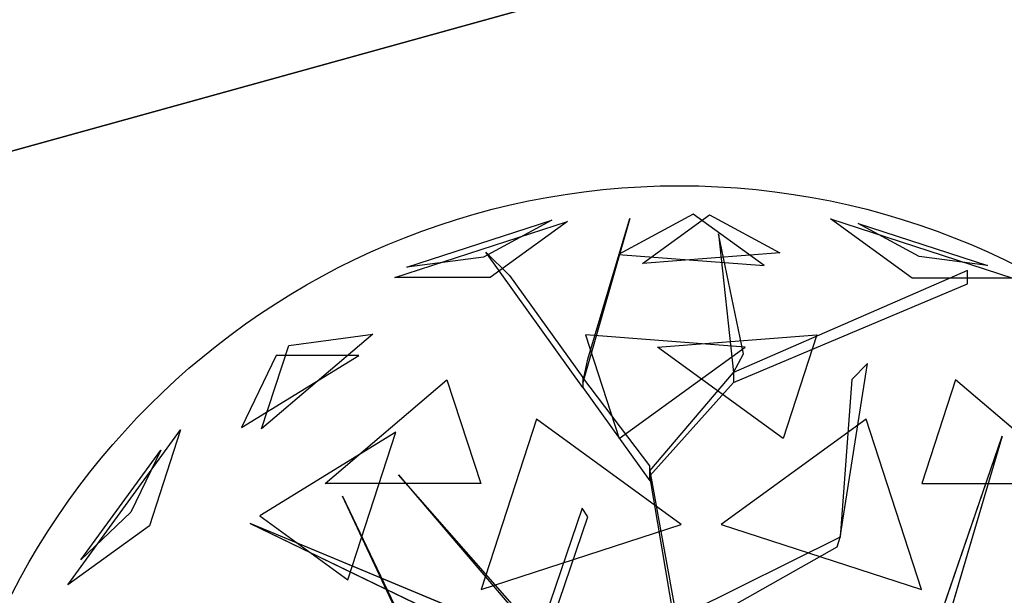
# Model space of a CAD drawing. Extents: x 22936 to 50368, y -4877 to 31080.
# Tile 307 of 601: x 45754 to 46000, y 5908 to 6052. Entities that reach past the tile are written whole.
import ezdxf

# ---------------------------------------------------------------- set-up
doc = ezdxf.new("R2010")
doc.units = 0
doc.layers.get('0').update_dxf_attribs({"linetype": 'CONTINUOUS'})
for name, color, linetype in [('00_TRACE_ARBRE', 3, 'CONTINUOUS'), ('00_TRACE_RDC', 241, 'CONTINUOUS'), ('01_GROS_OEUVRE', 251, 'CONTINUOUS'), ('08_AMENAGEMENTS_EXTERIEURS', 253, 'CONTINUOUS'), ('09_VEGETATION', 134, 'CONTINUOUS')]:
    doc.layers.add(name, color=color, linetype=linetype)

# ---------------------------------------------------------------- blocks, each defined once
blk = doc.blocks.new('TREE_GEOMETRIC_ROUND')
at = {"color": 7}
for p, q in [((73.1, 1727.2, 3565.9), (-113.8, 1626.2, 3265.8)), ((-53.5, 1603.3, 4661.7), (113.7, 1724.9, 4337.8)), ((250.8, 1598.1, 3199.5), (73.1, 1727.2, 3565.9)), ((113.7, 1724.9, 4337.8), (289.6, 1629.8, 4599.3)), ((-673.9, 1568, 4186.4), (-241.2, 1708.6, 4186.4)), ((-643.6, 1593.8, 3733.7), (-280.9, 1711.6, 3733.7)), ((-280.9, 1711.6, 3733.7), (-451.4, 1619.5, 3459.9)), ((-241.2, 1708.6, 4186.4), (-434.7, 1568, 4561.2)), ((-85.8, 1715.6, 3023), (-202.9, 1305.5, 3253.2)), ((-190.4, 1364.1, 3253.2), (-85.8, 1715.6, 3023)), ((620.5, 1566.6, 3316.1), (416.4, 1714.8, 3736.8)), ((416.4, 1714.8, 3736.8), (872.7, 1566.6, 3736.8)), ((638.1, 1620.9, 4415.9), (486, 1703.1, 4189.8)), ((486, 1703.1, 4189.8), (809.5, 1598, 4189.8)), ((136, 1677.9, 3577.5), (173.7, 1330.6, 3577.5)), ((198.8, 1376.7, 3650.7), (136, 1677.9, 3577.5)), ((-445.6, 1631.9, 3284.6), (-387.1, 1573.3, 3300.2)), ((-202.9, 1293, 3242.7), (-445.6, 1631.9, 3284.6)), ((-113.8, 1626.2, 3265.8), (250.8, 1598.1, 3199.5)), ((289.6, 1629.8, 4599.3), (-53.5, 1603.3, 4661.7)), ((-451.4, 1619.5, 3459.9), (-643.6, 1593.8, 3733.7)), ((809.5, 1598, 4189.8), (638.1, 1620.9, 4415.9)), ((759.5, 1585.9, 4205.1), (173.7, 1330.6, 3577.5)), ((759.5, 1552.4, 4205.1), (759.5, 1585.9, 4205.1)), ((-434.7, 1568, 4561.2), (-673.9, 1568, 4186.4)), ((-387.1, 1573.3, 3300.2), (-202.9, 1318.1, 3300.2)), ((173.7, 1305.5, 3608.8), (759.5, 1552.4, 4205.1)), ((872.7, 1566.6, 3736.8), (620.5, 1566.6, 3316.1)), ((-728.6, 1426.5, 3265.8), (-1007, 1189.4, 3199.5)), ((-939.1, 1398.3, 3565.9), (-728.6, 1426.5, 3265.8)), ((-196.4, 1424.5, 2902.3), (-112.1, 1165, 2577.8)), ((202.6, 1393.7, 2829.7), (-196.4, 1424.5, 2902.3)), ((-16.4, 1393.7, 5031.1), (382.6, 1424.5, 4958.5)), ((382.6, 1424.5, 4958.5), (298.3, 1165, 5283)), ((-1007, 1189.4, 3199.5), (-939.1, 1398.3, 3565.9)), ((-112.1, 1165, 2577.8), (202.6, 1393.7, 2829.7)), ((298.3, 1165, 5283), (-16.4, 1393.7, 5031.1)), ((-1057.1, 1192.3, 4599.3), (-763.9, 1372.5, 4661.7)), ((-970.7, 1372.5, 4337.8), (-1057.1, 1192.3, 4599.3)), ((-763.9, 1372.5, 4661.7), (-970.7, 1372.5, 4337.8)), ((-202.9, 1305.5, 3253.2), (-190.4, 1364.1, 3253.2)), ((173.7, 1330.6, 3577.5), (198.8, 1376.7, 3650.7)), ((-35.6, 1083.8, 3300.2), (173.7, 1330.6, 3577.5)), ((173.7, 1330.6, 3577.5), (173.7, 1305.5, 3608.8)), ((440.3, 918.1, 4131.9), (508.8, 1353.2, 4822.3)), ((508.8, 1353.2, 4822.3), (469.9, 1312.8, 4644.5)), ((-847.9, 1052.3, 2829.7), (-543.2, 1311.8, 2902.3)), ((-543.2, 1311.8, 2902.3), (-458.8, 1052.3, 2577.8)), ((-35.6, 1096.3, 3315.9), (-202.9, 1318.1, 3300.2)), ((-202.9, 1318.1, 3300.2), (-202.9, 1293, 3242.7)), ((469.9, 1312.8, 4644.5), (440.3, 918.1, 4074.4)), ((729.4, 1311.8, 4958.5), (645, 1052.3, 5283)), ((1034.1, 1052.3, 5031.1), (729.4, 1311.8, 4958.5)), ((-202.9, 1293, 3242.7), (-35.6, 1058.6, 3242.7)), ((173.7, 1305.5, 3608.8), (-35.6, 1071.2, 3326.4)), ((-319.5, 1213.2, 5178.3), (-458, 787, 5468.4)), ((43.2, 949.8, 5468.4), (-319.5, 1213.2, 5178.3)), ((505.7, 1213.2, 2682.5), (143.1, 949.8, 2392.4)), ((644.2, 787, 2392.4), (505.7, 1213.2, 2682.5)), ((-1491.6, 798.4, 3736.8), (-1209.6, 1186.5, 3736.8)), ((-1209.6, 1186.5, 3736.8), (-1287.6, 946.6, 3316.1)), ((-670.7, 1181.1, 5031.1), (-1011.6, 971.5, 4958.5)), ((-790.9, 811.1, 5283), (-670.7, 1181.1, 5031.1)), ((659.8, 629.4, 4074.4), (845.8, 1171, 4367.3)), ((845.8, 1171, 4367.3), (695.2, 658.9, 4126.7)), ((-1458.9, 861, 4189.8), (-1259, 1136.1, 4189.8)), ((-1259, 1136.1, 4189.8), (-1333.8, 980.2, 4415.9)), ((-35.6, 1058.6, 3242.7), (-35.6, 1096.3, 3315.9)), ((-664.3, 1074, 5052.5), (-43.9, 347.3, 3886.1)), ((-664.3, 1074, 5042), (-664.3, 1074, 5052.5)), ((-43.9, 368.2, 3797.1), (-664.3, 1074, 5042)), ((-35.6, 1071.2, 3326.4), (-35.6, 1083.8, 3300.2)), ((-35.6, 1083.8, 3300.2), (43.9, 648.6, 2772)), ((43.9, 602.6, 2829.5), (-35.6, 1071.2, 3326.4)), ((-458.8, 1052.3, 2577.8), (-847.9, 1052.3, 2829.7)), ((645, 1052.3, 5283), (1034.1, 1052.3, 5031.1)), ((-804.6, 1020.4, 3023), (-546, 478.3, 3253.2)), ((-575, 530.8, 3253.2), (-804.6, 1020.4, 3023)), ((-204.6, 990.2, 4205.1), (-334, 613, 3577.5)), ((-191.1, 969.2, 4205.1), (-204.6, 990.2, 4205.1)), ((-1333.8, 980.2, 4415.9), (-1458.9, 861, 4189.8)), ((-1011.6, 971.5, 4958.5), (-790.9, 811.1, 5283)), ((-317.6, 594, 3608.8), (-191.1, 969.2, 4205.1)), ((-1287.6, 946.6, 3316.1), (-1491.6, 798.4, 3736.8)), ((-345.2, 664.2, 3650.7), (-1035.9, 952.1, 3577.5)), ((-1035.9, 952.1, 3577.5), (-334, 613, 3577.5)), ((-458, 787, 5468.4), (43.2, 949.8, 5468.4)), ((143.1, 949.8, 2392.4), (644.2, 787, 2392.4)), ((440.3, 918.1, 4074.4), (61.4, 729.6, 2965.5)), ((432.8, 894.1, 4074.4), (440.3, 918.1, 4074.4)), ((440.3, 918.1, 4074.4), (440.3, 918.1, 4131.9)), ((43.9, 673.7, 2892.3), (432.8, 894.1, 4074.4))]:
    blk.add_line(p, q, dxfattribs=at)
mesh = blk.add_polyface(dxfattribs=at)
corners = [(73.1, 1727.2, 3565.9), (-113.8, 1626.2, 3265.8), (250.8, 1598.1, 3199.5)]
mesh.append_faces([[corners[k] for k in face] for face in [(0, 1, 2)]], dxfattribs={"color": 7})
mesh = blk.add_polyface(dxfattribs=at)
corners = [(-53.5, 1603.3, 4661.7), (113.7, 1724.9, 4337.8), (289.6, 1629.8, 4599.3)]
mesh.append_faces([[corners[k] for k in face] for face in [(0, 1, 2)]], dxfattribs={"color": 7})
mesh = blk.add_polyface(dxfattribs=at)
corners = [(-434.7, 1568, 4561.2), (-673.9, 1568, 4186.4), (-241.2, 1708.6, 4186.4)]
mesh.append_faces([[corners[k] for k in face] for face in [(0, 1, 2)]], dxfattribs={"color": 7})
mesh = blk.add_polyface(dxfattribs=at)
corners = [(-280.9, 1711.6, 3733.7), (-451.4, 1619.5, 3459.9), (-643.6, 1593.8, 3733.7)]
mesh.append_faces([[corners[k] for k in face] for face in [(0, 1, 2)]], dxfattribs={"color": 7})
mesh = blk.add_polyface(dxfattribs=at)
corners = [(-85.8, 1715.6, 3023), (-202.9, 1305.5, 3253.2), (-190.4, 1364.1, 3253.2)]
mesh.append_faces([[corners[k] for k in face] for face in [(0, 1, 2)]], dxfattribs={"color": 7})
mesh = blk.add_polyface(dxfattribs=at)
corners = [(872.7, 1566.6, 3736.8), (620.5, 1566.6, 3316.1), (416.4, 1714.8, 3736.8)]
mesh.append_faces([[corners[k] for k in face] for face in [(0, 1, 2)]], dxfattribs={"color": 7})
mesh = blk.add_polyface(dxfattribs=at)
corners = [(638.1, 1620.9, 4415.9), (486, 1703.1, 4189.8), (809.5, 1598, 4189.8)]
mesh.append_faces([[corners[k] for k in face] for face in [(0, 1, 2)]], dxfattribs={"color": 7})
mesh = blk.add_polyface(dxfattribs=at)
corners = [(136, 1677.9, 3577.5), (173.7, 1330.6, 3577.5), (198.8, 1376.7, 3650.7)]
mesh.append_faces([[corners[k] for k in face] for face in [(0, 1, 2)]], dxfattribs={"color": 7})
mesh = blk.add_polyface(dxfattribs=at)
corners = [(-939.1, 1398.3, 3565.9), (-728.6, 1426.5, 3265.8), (-1007, 1189.4, 3199.5)]
mesh.append_faces([[corners[k] for k in face] for face in [(0, 1, 2)]], dxfattribs={"color": 7})
mesh = blk.add_polyface(dxfattribs=at)
corners = [(-196.4, 1424.5, 2902.3), (-112.1, 1165, 2577.8), (202.6, 1393.7, 2829.7)]
mesh.append_faces([[corners[k] for k in face] for face in [(0, 1, 2)]], dxfattribs={"color": 7})
mesh = blk.add_polyface(dxfattribs=at)
corners = [(298.3, 1165, 5283), (-16.4, 1393.7, 5031.1), (382.6, 1424.5, 4958.5)]
mesh.append_faces([[corners[k] for k in face] for face in [(0, 1, 2)]], dxfattribs={"color": 7})
mesh = blk.add_polyface(dxfattribs=at)
corners = [(-763.9, 1372.5, 4661.7), (-970.7, 1372.5, 4337.8), (-1057.1, 1192.3, 4599.3)]
mesh.append_faces([[corners[k] for k in face] for face in [(0, 1, 2)]], dxfattribs={"color": 7})
mesh = blk.add_polyface(dxfattribs=at)
corners = [(-543.2, 1311.8, 2902.3), (-458.8, 1052.3, 2577.8), (-847.9, 1052.3, 2829.7)]
mesh.append_faces([[corners[k] for k in face] for face in [(0, 1, 2)]], dxfattribs={"color": 7})
mesh = blk.add_polyface(dxfattribs=at)
corners = [(645, 1052.3, 5283), (1034.1, 1052.3, 5031.1), (729.4, 1311.8, 4958.5)]
mesh.append_faces([[corners[k] for k in face] for face in [(0, 1, 2)]], dxfattribs={"color": 7})
mesh = blk.add_polyface(dxfattribs=at)
corners = [(43.2, 949.8, 5468.4), (-319.5, 1213.2, 5178.3), (-458, 787, 5468.4)]
mesh.append_faces([[corners[k] for k in face] for face in [(0, 1, 2)]], dxfattribs={"color": 7})
mesh = blk.add_polyface(dxfattribs=at)
corners = [(644.2, 787, 2392.4), (505.7, 1213.2, 2682.5), (143.1, 949.8, 2392.4)]
mesh.append_faces([[corners[k] for k in face] for face in [(0, 1, 2)]], dxfattribs={"color": 7})
mesh = blk.add_polyface(dxfattribs=at)
corners = [(-1209.6, 1186.5, 3736.8), (-1287.6, 946.6, 3316.1), (-1491.6, 798.4, 3736.8)]
mesh.append_faces([[corners[k] for k in face] for face in [(0, 1, 2)]], dxfattribs={"color": 7})
mesh = blk.add_polyface(dxfattribs=at)
corners = [(-670.7, 1181.1, 5031.1), (-1011.6, 971.5, 4958.5), (-790.9, 811.1, 5283)]
mesh.append_faces([[corners[k] for k in face] for face in [(0, 1, 2)]], dxfattribs={"color": 7})
mesh = blk.add_polyface(dxfattribs=at)
corners = [(845.8, 1171, 4367.3), (695.2, 658.9, 4126.7), (659.8, 629.4, 4074.4)]
mesh.append_faces([[corners[k] for k in face] for face in [(0, 1, 2)]], dxfattribs={"color": 7})
mesh = blk.add_polyface(dxfattribs=at)
corners = [(-1259, 1136.1, 4189.8), (-1333.8, 980.2, 4415.9), (-1458.9, 861, 4189.8)]
mesh.append_faces([[corners[k] for k in face] for face in [(0, 1, 2)]], dxfattribs={"color": 7})
mesh = blk.add_polyface(dxfattribs=at)
corners = [(-804.6, 1020.4, 3023), (-546, 478.3, 3253.2), (-575, 530.8, 3253.2)]
mesh.append_faces([[corners[k] for k in face] for face in [(0, 1, 2)]], dxfattribs={"color": 7})
mesh = blk.add_polyface(dxfattribs=at)
corners = [(-345.2, 664.2, 3650.7), (-1035.9, 952.1, 3577.5), (-334, 613, 3577.5)]
mesh.append_faces([[corners[k] for k in face] for face in [(0, 1, 2)]], dxfattribs={"color": 7})
mesh = blk.add_polyface(dxfattribs=at)
corners = [(1641.7, 875.3, 3593.2), (504.8, 335.9, 3357.8), (504.8, 335.9, 3415.3)]
mesh.append_faces([[corners[k] for k in face] for face in [(0, 1, 2)]], dxfattribs={"color": 7})
blk = doc.blocks.new('ARBRE_SIMPLE')
blk.add_circle((0, 0), 250)
blk = doc.blocks.new('GROUPER_1')
at = {"layer": '00_TRACE_ARBRE', "xscale": 0.75, "yscale": 0.75, "zscale": 0.75, "rotation": 10.53798942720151}
blk.add_blockref('ARBRE_SIMPLE', (4304.79, 6434.59), dxfattribs=at)
blk = doc.blocks.new('GROUPER_2')
at = {"layer": '00_TRACE_RDC'}
blk.add_blockref('GROUPER_1', (12098.99, 4265.72), dxfattribs=at)
blk = doc.blocks.new('GROUPER_102')
at = {"layer": '08_AMENAGEMENTS_EXTERIEURS'}
mesh = blk.add_polyface(dxfattribs=at)
corners = [(2903.51, 712.11), (2075.87, 0), (2075.87, 587.47), (3042.48, 0), (3125.84, 489), (4882.18, 712.11), (4077.87, 489), (4882.18, 0), (4077.87, 0)]
mesh.append_faces([[corners[k] for k in face] for face in [(0, 1, 2), (6, 7, 8)]], dxfattribs={"vtx0": -1})
mesh.append_faces([[corners[k] for k in face] for face in [(1, 0, 3), (3, 0, 4), (4, 5, 6), (7, 6, 5)]], dxfattribs={"vtx0": -1, "vtx1": -1})
mesh.append_faces([[corners[k] for k in face] for face in [(4, 0, 5)]], dxfattribs={"vtx0": -1, "vtx2": -1})
blk = doc.blocks.new('GROUPER_122')
at = {"layer": '08_AMENAGEMENTS_EXTERIEURS'}
mesh = blk.add_polyface(dxfattribs=at)
corners = [(4865.77, 2632.41), (4440.58, 2433.55), (4420.06, 2562.46), (4529.79, 1059.49), (4741, 1059.49), (5029.79, 1059.49), (4894.7, 2450.68), (5779.35, 2591.51), (6882.55, 501.38), (5029.79, 501.38), (5988.63, 801.38), (6907.61, 801.38), (7602.54, 0), (6819.83, 133.42), (7715.66, 663.64), (3404.37, 2268.59), (164, 668.17), (0, 1757.09), (2762.33, 1059.49)]
mesh.append_faces([[corners[k] for k in face] for face in [(0, 1, 2), (5, 8, 9), (8, 12, 13), (12, 11, 14), (15, 16, 17)]], dxfattribs={"vtx0": -1})
mesh.append_faces([[corners[k] for k in face] for face in [(3, 0, 4), (4, 0, 5), (10, 5, 7), (16, 15, 18), (18, 15, 3)]], dxfattribs={"vtx0": -1, "vtx1": -1})
mesh.append_faces([[corners[k] for k in face] for face in [(1, 0, 3), (8, 5, 10), (12, 8, 11)]], dxfattribs={"vtx0": -1, "vtx1": -1, "vtx2": -1})
mesh.append_faces([[corners[k] for k in face] for face in [(5, 0, 6), (5, 6, 7), (8, 10, 11), (3, 15, 1)]], dxfattribs={"vtx0": -1, "vtx2": -1})
blk = doc.blocks.new('GROUPER_6')
at = {"layer": '01_GROS_OEUVRE'}
mesh = blk.add_polyface(dxfattribs=at)
corners = [(2199.54, 1580.39), (1222.93, 1560.39), (1222.93, 1580.39), (1286.13, 353.81), (1467.93, 353.81), (1467.93, 333.81), (1587.93, 353.81), (2284.7, 353.81), (2282.89, 2069.39), (2448.93, 2069.39), (2284.7, 333.81), (2340.52, 333.81), (2365.4, 447.96), (2432.74, 467.96), (2596.74, 467.96), (3234.93, 2069.39), (2596.74, 447.96), (2622.93, 447.96), (2622.93, 333.81), (2657.93, 353.81), (2657.93, 333.81), (2969.93, 930.81), (2877.93, 353.81), (3234.93, 1580.39), (3366.84, 930.81), (3828.02, 1580.39), (3808.02, 1040.81), (3828.02, 1035.81), (3808.02, 1035.81), (3828.02, 785.81), (3808.02, 780.81), (3808.02, 785.81), (3828.02, 333.81), (2877.93, 333.81), (2969.93, 780.81), (2432.74, 447.96), (1587.93, 333.81), (983.77, 1545.88), (880.44, 353.81), (777.17, 333.81), (1062.24, 353.81), (987.09, 1565.39), (989.65, 1580.39), (1113.93, 1580.39), (1062.24, 333.81), (1113.93, 1560.39), (1286.13, 333.81), (880.44, 333.81)]
mesh.append_faces([[corners[k] for k in face] for face in [(0, 1, 2), (18, 19, 20), (29, 30, 31), (22, 32, 33)]], dxfattribs={"vtx0": -1})
mesh.append_faces([[corners[k] for k in face] for face in [(3, 0, 4), (4, 0, 5), (6, 0, 7), (7, 9, 10), (10, 9, 11), (11, 9, 12), (13, 9, 14), (14, 15, 16), (16, 15, 17), (17, 15, 18), (19, 21, 22), (24, 25, 26), (34, 22, 21), (32, 30, 29), (37, 38, 39), (38, 37, 40), (40, 43, 44), (44, 45, 46), (46, 1, 3)]], dxfattribs={"vtx0": -1, "vtx1": -1})
mesh.append_faces([[corners[k] for k in face] for face in [(1, 0, 3), (5, 0, 6), (12, 9, 13), (18, 15, 19), (19, 15, 21), (32, 22, 34)]], dxfattribs={"vtx0": -1, "vtx1": -1, "vtx2": -1})
mesh.append_faces([[corners[k] for k in face] for face in [(7, 0, 8), (7, 8, 9), (14, 9, 15), (21, 15, 23), (23, 24, 21), (24, 23, 25), (26, 25, 27), (32, 34, 30), (40, 37, 41), (40, 41, 42), (40, 42, 43), (44, 43, 45), (46, 45, 1)]], dxfattribs={"vtx0": -1, "vtx2": -1})
mesh.append_faces([[corners[k] for k in face] for face in [(35, 12, 13), (36, 5, 6), (47, 39, 38)]], dxfattribs={"vtx1": -1})
mesh.append_faces([[corners[k] for k in face] for face in [(27, 28, 26)]], dxfattribs={"vtx2": -1})

msp = doc.modelspace()

# ---------------------------------------------------------------- block references
at = {"layer": '00_TRACE_RDC'}
msp.add_blockref('GROUPER_2', (29515.15, -4876.93), dxfattribs=at)
at = {"layer": '01_GROS_OEUVRE', "color": 251}
msp.add_blockref('GROUPER_6', (42373.17, 3910.33), dxfattribs=at)
at = {"layer": '08_AMENAGEMENTS_EXTERIEURS', "color": 9}
msp.add_blockref('GROUPER_122', (41671.41, 5143.34), dxfattribs=at)
at = {"layer": '08_AMENAGEMENTS_EXTERIEURS', "color": 54}
msp.add_blockref('GROUPER_102', (41530.23, 5490.71), dxfattribs=at)
at = {"layer": '09_VEGETATION', "xscale": 0.1, "yscale": 0.1, "zscale": 0.1}
msp.add_blockref('TREE_GEOMETRIC_ROUND', (45915.09, 5831.08), dxfattribs=at)

doc.saveas('drawing.dxf')
